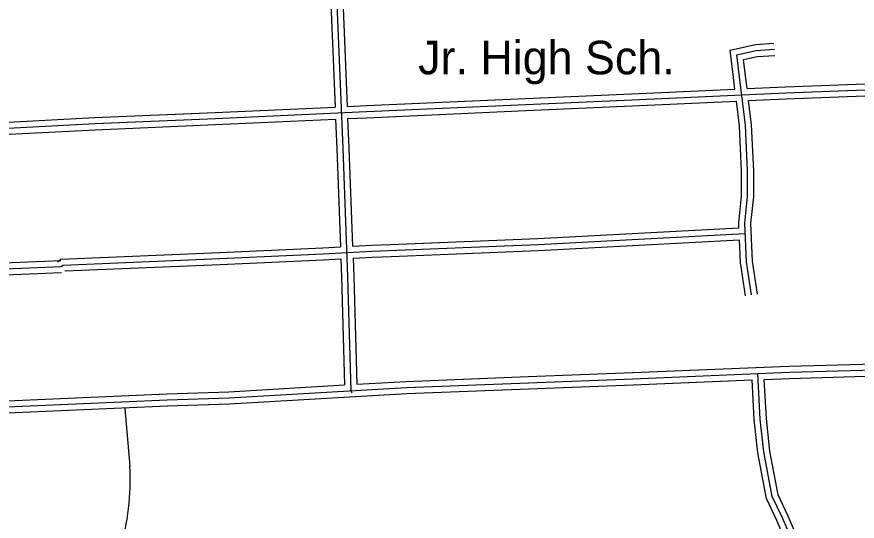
# Model space of a CAD drawing. Extents: x 3313442 to 3351311, y 721974 to 747360.
# Drawn here: x 3341230 to 3343312, y 731202 to 732451 of the extents above; entities that cross this region are included whole.
import ezdxf

# ---------------------------------------------------------------- set-up
doc = ezdxf.new("R2010")
doc.units = 0
doc.layers.add('V-BLDG-IDEN', color=7, linetype='Continuous')
doc.layers.add('V-ROAD-CNTR', color=7, linetype='Continuous')

msp = doc.modelspace()

# ---------------------------------------------------------------- linework, layer by layer
at = {"layer": 'V-ROAD-CNTR'}
for points in [[(3341998.6, 733101.8), (3342006.1, 732899.7), (3342037.8, 732124.7), (3342049.8, 731806.4), (3342057.8, 731524.8), (3342060.6, 731519.1)], [(3342014.1, 733087.1), (3342021.1, 732900.3), (3342048.6, 732228.7)], [(3342003.3, 732602.6), (3342018.6, 732227.3)], [(3343009.2, 732271.8), (3343005.6, 732300.4), (3342997.1, 732368), (3343059.7, 732381.9), (3343105.7, 732385.1)], [(3343039.2, 732273.2), (3343134.1, 732277.5), (3343462.7, 732290), (3343891.2, 732308.5), (3344002.3, 732314.2), (3344035.5, 732312.4), (3344079.3, 732323.2), (3344124.4, 732339.5), (3344172.7, 732358.7), (3344206.8, 732364.4), (3344235.7, 732367.9), (3344343, 732373.3), (3344458.7, 732376.7), (3344713.1, 732379.4)], [(3341144.4, 732173.6), (3341161.4, 732172.5), (3341424.1, 732186.1), (3341722.1, 732198.9), (3342096.9, 732215.9), (3342490.8, 732233.7), (3342809.6, 732247.5), (3343134.8, 732262.5), (3343463.3, 732275), (3343891.9, 732293.6), (3344002.2, 732299.1), (3344036.9, 732297.3), (3344083.6, 732308.8), (3344129.7, 732325.4), (3344176.8, 732344.2), (3344209, 732349.5), (3344237, 732352.9), (3344343.6, 732358.3), (3344459, 732361.7), (3344727.8, 732364.6)], [(3343049.9, 731762), (3343037.9, 731843.9), (3343033.5, 731939.9), (3343040.6, 732005.4), (3343040.5, 732068.9), (3343035.5, 732182.1), (3343020.5, 732302.3), (3343013.7, 732356.3), (3343061.9, 732367.1), (3343106.8, 732370.2)], [(3343039.2, 732273.2), (3343035.3, 732304.2), (3343030.3, 732344.6), (3343064, 732352.2), (3343107.8, 732355.2)], [(3342048.6, 732228.7), (3342096.2, 732230.9), (3342490.2, 732248.6), (3342808.9, 732262.5), (3343009.2, 732271.8)], [(3343043, 732243.3), (3343135.4, 732247.6), (3343330.7, 732255)], [(3342049.8, 732198.7), (3342097.6, 732200.9), (3342491.5, 732218.7), (3342810.3, 732232.6), (3343012.9, 732241.9)], [(3343019, 731928.4), (3343018.5, 731940.4), (3343025.6, 732006.2), (3343025.5, 732068.6), (3343020.6, 732180.9), (3343012.9, 732241.9)], [(3343064.7, 731764.1), (3343052.8, 731845.4), (3343048.6, 731939.4), (3343055.6, 732004.6), (3343055.5, 732069.3), (3343050.5, 732183.4), (3343043, 732243.3)], [(3341145.3, 732188.5), (3341161.5, 732187.5), (3341423.4, 732201.1), (3341721.4, 732213.8), (3342018.6, 732227.3)], [(3341143.4, 732158.6), (3341161.4, 732157.5), (3341424.8, 732171.1), (3341722.8, 732183.9), (3342019.8, 732197.4)], [(3342019.8, 732197.4), (3342022.8, 732124.1), (3342032, 731881)], [(3342049.8, 732198.7), (3342052.8, 732125.3), (3342061.9, 731882.7)], [(3342156.1, 731887.1), (3342520.7, 731902), (3343019, 731928.4)], [(3341340.3, 731832.5), (3341344.7, 731836), (3341733.6, 731851.9), (3341989.3, 731863.7), (3342109.6, 731870.2), (3342521.4, 731887.1), (3343034.7, 731914.3)], [(3341330.9, 731844.2), (3341339.2, 731850.8), (3341733, 731866.9), (3341988.6, 731878.7), (3342032, 731881)], [(3342061.9, 731882.7), (3342108.9, 731885.2), (3342156.1, 731887.1)], [(3342157.5, 731857.2), (3342522.1, 731872.1), (3343020.4, 731898.5)], [(3343035, 731759.8), (3343022.9, 731842.5), (3343020.4, 731898.5)], [(3340408, 731808.8), (3341339.6, 731847.5)], [(3341349.6, 731820.8), (3341350.2, 731821.2), (3341734.3, 731836.9), (3341990.1, 731848.7), (3342033.1, 731851.1)], [(3342033.1, 731851.1), (3342034.8, 731805.9), (3342042.4, 731538.9)], [(3342063.1, 731852.7), (3342110.4, 731855.3), (3342157.5, 731857.2)], [(3342063.1, 731852.7), (3342064.8, 731806.9), (3342072.4, 731540.7)], [(3339040.9, 731746.2), (3339060.3, 731741.1), (3339108.9, 731739.8), (3341340.3, 731832.5)], [(3340409.4, 731778.8), (3341340.9, 731817.5)], [(3342072.4, 731540.7), (3342195.1, 731547.9), (3342497.2, 731559.5), (3342755.8, 731569.5), (3343143, 731585.2), (3343385.8, 731592.2), (3343553.2, 731600.1), (3343597, 731606.9), (3343623.7, 731612.4), (3343646.5, 731619.2), (3343691.7, 731638.5), (3343743.8, 731654.6), (3343768.2, 731667), (3343806.2, 731680.8), (3343841.2, 731687.5), (3343873.1, 731691.9), (3343934.1, 731694), (3344038.6, 731697.5), (3344057.9, 731698.2)], [(3341602.6, 731502.3), (3341756.1, 731507.1), (3342195.9, 731533), (3342497.8, 731544.5), (3342756.4, 731554.5), (3343143.5, 731570.3), (3343386.3, 731577.2)], [(3343119.5, 730069.6), (3343111.1, 730189), (3343114.8, 730249.3), (3343118.8, 730298.6), (3343122, 730342.3), (3343137.4, 730398.5), (3343155.7, 730456.7), (3343181, 730525.5), (3343190.9, 730564.5), (3343196.6, 730604.6), (3343203.3, 730652.5), (3343203.9, 730718.7), (3343201.9, 730803.3), (3343198.2, 730924.2), (3343191.8, 731002.7), (3343175.2, 731078.8), (3343155.8, 731141.9), (3343126.8, 731209.6), (3343101.5, 731262.5), (3343080.4, 731373.1), (3343071.9, 731454.6), (3343066.2, 731567.1)], [(3341603, 731487.3), (3341756.8, 731492.1), (3342196.6, 731518), (3342498.3, 731529.5), (3342757, 731539.5), (3343051.9, 731551.5)], [(3343104.5, 730068.5), (3343096.1, 730188.9), (3343099.8, 730250.3), (3343103.8, 730299.7), (3343107.2, 730344.9), (3343123, 730402.7), (3343141.5, 730461.5), (3343166.6, 730530), (3343176.2, 730567.4), (3343181.8, 730606.6), (3343188.3, 730653.6), (3343188.9, 730718.6), (3343186.9, 730802.9), (3343183.2, 730923.4), (3343176.9, 731000.5), (3343160.6, 731075), (3343141.7, 731136.7), (3343113.1, 731203.4), (3343087.1, 731257.8), (3343065.5, 731370.9), (3343056.9, 731453.4), (3343051.9, 731551.5)], [(3343081.9, 731552.7), (3343144, 731555.3), (3343386.9, 731562.2), (3343460.1, 731565.7)], [(3343134.4, 730070.6), (3343126.1, 730189), (3343129.8, 730248.2), (3343133.7, 730297.4), (3343136.9, 730339.8), (3343151.8, 730394.2), (3343169.9, 730451.8), (3343195.3, 730521.1), (3343205.6, 730561.6), (3343211.5, 730602.5), (3343218.3, 730651.4), (3343218.9, 730718.8), (3343216.9, 730803.7), (3343213.2, 730925.1), (3343206.6, 731004.9), (3343189.7, 731082.6), (3343169.9, 731147.1), (3343140.5, 731215.8), (3343115.9, 731267.2), (3343095.2, 731375.3), (3343086.9, 731455.7), (3343081.9, 731552.7)], [(3341602.1, 731517.2), (3341755.5, 731522), (3342042.4, 731538.9)], [(3340423.8, 731465.4), (3340923, 731487.2), (3341601.9, 731517.2)], [(3338991.7, 731385), (3339436.1, 731407.2), (3340923.6, 731472.3), (3341602.6, 731502.3)], [(3340425.2, 731435.4), (3340924.3, 731457.3), (3341603.2, 731487.3)], [(3341497.9, 731480.9), (3341510.6, 731337.9)]]:
    msp.add_lwpolyline(points, dxfattribs=at)
msp.add_arc((3340858.9, 731307.1), 652.4, 344.2236, 2.7094, dxfattribs=at)

# ---------------------------------------------------------------- texts
at = {"layer": 'V-BLDG-IDEN'}
msp.add_text('Jr. High Sch.', height=83, dxfattribs=at).set_placement((3342224.5, 732308.2))

doc.saveas('drawing.dxf')
